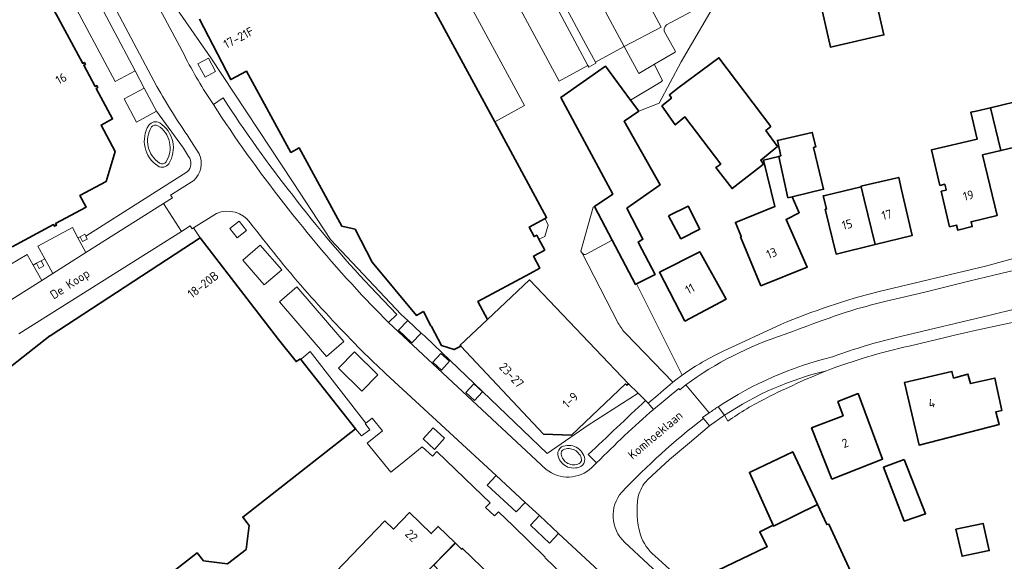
# Model space of a CAD drawing. Header units: metres. Extents: x 152391 to 157968, y 462336 to 467280.
# Tile 342 of 656: x 154051 to 154201, y 465716 to 465799. Entities that reach past the tile are written whole.
import ezdxf
from ezdxf.enums import TextEntityAlignment as Align

# ---------------------------------------------------------------- set-up
doc = ezdxf.new("R2010")
doc.units = ezdxf.units.M
doc.header["$LTSCALE"] = 0.75
for name, color, linetype, lineweight in [('B-WE-GR-BEPLANTING_CULTUUR_BODEMBEDEKKER-GV', 251, 'Continuous', 18), ('B-WE-GR-GROENVOORZIENING-GV', 251, 'Continuous', 18), ('B-WE-IE-TERREINAFSCHEIDING_KUNSTMATIG_MUUR-GV', 251, 'Continuous', 18), ('B-WE-OG-BEBOUWING-GV', 6, 'Continuous', 35), ('B-WE-OG-BEBOUWING-T18', 1, 'Continuous', 18), ('B-WE-OG-TOPOGRAFIE-T18', 1, 'Continuous', 18), ('B-WE-VH-VERHARDING_BETONSTRAATSTEEN-GV', 251, 'Continuous', 18), ('B-WE-VH-VERHARDING_STRAATBAKSTEEN-GV', 251, 'Continuous', 18), ('B-WE-VH-VERHARDING_TEGEL-GV', 251, 'Continuous', 18)]:
    doc.layers.add(name, color=color, linetype=linetype, lineweight=lineweight)
doc.styles.add('NLCS-ISO-M750-T18', font='NLCS-ISO.ttf', dxfattribs={"height": 1.35})

msp = doc.modelspace()

# ---------------------------------------------------------------- linework, layer by layer
at = {"layer": 'B-WE-GR-BEPLANTING_CULTUUR_BODEMBEDEKKER-GV'}
msp.add_lwpolyline([(154143.96, 465786.5), (154145.21, 465784.82), (154148.33, 465786.06), (154151.71, 465792.33), (154157.63, 465802.55), (154155.07, 465814.03), (154155.54, 465822.86), (154155.55, 465822.98), (154139.83, 465832.73), (154139.83, 465832.73), (154136.59, 465831.09), (154153.17, 465799.98), (154149.46, 465797.98), (154149.23, 465797.74), (154149.07, 465797.39), (154149.07, 465797.02), (154150.8, 465793.93), (154150.79, 465793.84), (154147.62, 465791.98), (154147.6, 465791.87), (154148.84, 465789.5), (154148.63, 465789.32)], close=True, dxfattribs=at)
at = {"layer": 'B-WE-GR-GROENVOORZIENING-GV'}
for points in [[(154068.39, 465790.98), (154061.35, 465804.24), (154061.27, 465804.2), (154058.27, 465802.61), (154065.31, 465789.35)], [(154080.65, 465790.87), (154079.55, 465792.9), (154077.95, 465792.03), (154079.06, 465790)], [(154069.77, 465788.34), (154066.7, 465786.7), (154068.58, 465783.17), (154071.65, 465784.81)], [(154083.95, 465765.5), (154085.38, 465766.61), (154084.26, 465768.05), (154082.83, 465766.94)], [(154059.96, 465765.66), (154060.34, 465764.95), (154061.05, 465765.32), (154060.83, 465765.74), (154060.67, 465766.04)], [(154090.73, 465760.61), (154087.46, 465764.39), (154084.81, 465762.1), (154088.07, 465758.32)], [(154053.3, 465761.62), (154053.73, 465760.83), (154054.44, 465761.21), (154054.01, 465762)], [(154090.38, 465755.71), (154097.58, 465747.41), (154100.22, 465749.7), (154093.02, 465758)], [(154110.6, 465749.49), (154112.01, 465750.97), (154109.99, 465752.91), (154109.98, 465752.9), (154108.57, 465751.43)], [(154105.42, 465744.61), (154101.86, 465748.12), (154099.39, 465745.62), (154102.95, 465742.1)], [(154115.11, 465745.33), (154116.33, 465746.66), (154115, 465747.87), (154113.78, 465746.54)], [(154120.15, 465740.69), (154121.37, 465742.01), (154120.06, 465743.23), (154118.83, 465741.91)], [(154113.85, 465736.51), (154112.3, 465734.82), (154114.03, 465733.22), (154115.59, 465734.91)], [(154123.45, 465729.22), (154122.08, 465727.75), (154126.5, 465723.67), (154127.86, 465725.14)], [(154130.05, 465723.13), (154128.68, 465721.66), (154131.62, 465718.92), (154132.99, 465720.39)]]:
    msp.add_lwpolyline(points, close=True, dxfattribs=at)
for points in [[(154071.85, 465782.6, 0.39961), (154070.87, 465782.41)], [(154073.08, 465777.09, 0.414754), (154071.85, 465782.6)], [(154070.87, 465782.41, 0.406753), (154072.11, 465776.89)], [(154072.11, 465776.89, 0.412689), (154073.08, 465777.09)], [(154133.69, 465733.16, 0.257714), (154133.36, 465732.51)], [(154136.48, 465731.68, 0.494468), (154133.69, 465733.16)], [(154133.36, 465732.51, 0.498858), (154136.14, 465731.06)], [(154136.14, 465731.06, 0.271616), (154136.48, 465731.68)]]:
    msp.add_lwpolyline(points, format="xyb", dxfattribs=at)
at = {"layer": 'B-WE-IE-TERREINAFSCHEIDING_KUNSTMATIG_MUUR-GV'}
for points in [[(154070.45, 465782.68, 0.407093), (154071.83, 465776.47)], [(154072.12, 465783.02, 0.403939), (154070.45, 465782.68)], [(154070.87, 465782.41, -0.39961), (154071.85, 465782.6)], [(154071.85, 465782.6, -0.414754), (154073.08, 465777.09)], [(154073.5, 465776.81, 0.415395), (154072.12, 465783.02)], [(154072.11, 465776.89, -0.406753), (154070.87, 465782.41)], [(154071.83, 465776.47, 0.413049), (154073.5, 465776.81)], [(154073.08, 465777.09, -0.412689), (154072.11, 465776.89)], [(154133.45, 465733.59, 0.275765), (154132.86, 465732.46)], [(154133.36, 465732.51, -0.257714), (154133.69, 465733.16)], [(154136.98, 465731.74, 0.50263), (154133.45, 465733.59)], [(154133.69, 465733.16, -0.494468), (154136.48, 465731.68)], [(154132.86, 465732.46, 0.505463), (154136.37, 465730.62)], [(154136.14, 465731.06, -0.498858), (154133.36, 465732.51)], [(154136.48, 465731.68, -0.271616), (154136.14, 465731.06)], [(154136.37, 465730.62, 0.284264), (154136.98, 465731.74)]]:
    msp.add_lwpolyline(points, format="xyb", dxfattribs=at)
at = {"layer": 'B-WE-OG-BEBOUWING-GV'}
for points in [[(154078.17, 465798.85), (154082.95, 465789.64), (154085.35, 465790.94), (154092.14, 465778.53), (154093.4, 465779.22), (154099.9, 465767.3), (154101.94, 465766.83), (154104.55, 465761.81), (154111.29, 465753.66), (154112.18, 465754.14), (154112.36, 465754.24), (154113.51, 465752.08), (154113.57, 465751.98), (154115.13, 465749.06), (154117.06, 465748.45), (154118.09, 465748.97), (154117.94, 465749.12), (154122.11, 465753.04), (154120.66, 465755.77), (154128.66, 465760.04), (154130.11, 465760.89), (154129.16, 465762.69), (154130.86, 465763.64), (154129.98, 465765.28), (154129.65, 465765.89), (154129.25, 465765.69), (154128.5, 465767.14), (154130.93, 465768.47), (154131.15, 465768.59), (154123.23, 465783.22), (154109.49, 465808.61)], [(154049.62, 465764.13), (154055.93, 465767.52), (154056.07, 465767.26), (154056.36, 465767.42), (154056.22, 465767.68), (154060.9, 465770.2), (154059.95, 465771.96), (154063.94, 465774.11), (154065.3, 465778.67), (154063.17, 465782.69), (154064.94, 465783.64), (154062.43, 465788.3), (154062.68, 465788.44), (154062.52, 465788.73), (154062.27, 465788.6), (154060.54, 465791.83), (154060.79, 465791.96), (154060.63, 465792.26), (154060.38, 465792.12), (154054.58, 465802.9)]]:
    msp.add_lwpolyline(points, dxfattribs=at)
for points in [[(154181.14, 465802.96), (154172.99, 465801.1), (154174.47, 465794.59), (154182.63, 465796.45)], [(154145.21, 465784.82), (154143.96, 465786.5), (154140.12, 465791.67), (154133.33, 465786.92), (154141.24, 465772.14), (154138.44, 465770.29), (154141.17, 465765.13), (154144.73, 465758.4), (154144.85, 465758.46), (154147.72, 465759.92), (154145.16, 465764.75), (154145.11, 465764.85), (154145.84, 465765.28), (154143.41, 465770), (154148.49, 465773.59), (154142.98, 465783.28)], [(154148.73, 465785.62), (154150.78, 465782.72), (154152.26, 465783.94), (154157.72, 465776.76), (154157, 465776.23), (154159.46, 465773.02), (154164.24, 465776.75), (154163.82, 465777.36), (154166.4, 465779.45), (154164.63, 465781.89), (154165.36, 465782.51), (154157.45, 465792.98), (154151.2, 465788.32), (154149.9, 465787.32), (154150.21, 465786.81)], [(154209.85, 465778.87), (154209.79, 465778.86), (154208.81, 465783.1), (154205.35, 465782.34), (154204.35, 465786.67), (154198.89, 465785.35), (154200.47, 465778.82), (154203.28, 465779.48), (154205.49, 465770.12), (154211.54, 465771.59)], [(154200.47, 465778.82), (154198.89, 465785.35), (154196.7, 465784.83), (154195.89, 465784.68), (154196.83, 465780.54), (154189.88, 465778.9), (154191.16, 465773.5), (154191.91, 465773.67), (154192.1, 465772.86), (154192.12, 465772.78), (154191.37, 465772.6), (154192.65, 465767.18), (154193.72, 465767.43), (154193.89, 465766.69), (154196.1, 465767.21), (154195.92, 465767.95), (154199.9, 465768.89), (154197.68, 465778.16)], [(154168.62, 465771.74), (154173.43, 465772.92), (154171.9, 465779.28), (154172.23, 465779.36), (154171.68, 465781.58), (154166.38, 465780.36), (154166.87, 465778.01), (154166.57, 465777.93), (154167.97, 465771.61)], [(154166.57, 465777.93), (154164.25, 465777.34), (154166, 465770.27), (154159.96, 465767.86), (154160.85, 465765.69), (154160.76, 465765.65), (154163.85, 465758.19), (154170.93, 465761.04), (154167.69, 465768.3), (154169.7, 465769.32), (154168.62, 465771.74), (154167.97, 465771.61)], [(154179.14, 465773.28), (154179.59, 465771.33), (154181.27, 465764.47), (154186.93, 465765.85), (154185.32, 465772.81), (154184.88, 465774.71), (154179.11, 465773.38)], [(154181.27, 465764.47), (154179.59, 465771.33), (154179.14, 465773.28), (154173.66, 465771.96), (154173.35, 465771.89), (154173.74, 465770.33), (154173.85, 465769.89), (154173.68, 465769.85), (154175.34, 465763.03)], [(154149.77, 465768.85), (154151.64, 465765.37), (154154.52, 465766.82), (154152.75, 465770.35)], [(154093.65, 465746.95), (154093.59, 465747.03), (154092.92, 465746.63), (154090.25, 465750), (154078.28, 465765.52), (154078.27, 465765.51), (154055.38, 465750.53), (154055.35, 465750.57), (154054.62, 465750), (154032.53, 465732.62), (154032.86, 465732.19), (154025.6, 465726.52), (154036.4, 465712.88), (154050.83, 465694.66), (154058.42, 465700.59), (154057.6, 465701.64), (154077.83, 465717.46), (154078.82, 465716.2), (154082.48, 465715.74), (154085.32, 465717.95), (154085.77, 465721.62), (154084.79, 465722.89), (154102.01, 465736.35)], [(154152.27, 465752.8), (154158.55, 465756.12), (154154.53, 465763.38), (154148.37, 465760.24)], [(154122.11, 465753.04), (154117.94, 465749.12), (154118.09, 465748.97), (154130.69, 465735.54), (154134.94, 465735.4), (154143.17, 465743.2), (154143.42, 465743), (154143.67, 465743.24), (154128.56, 465759.09)], [(154194.53, 465744.46), (154193.59, 465744.2), (154193.25, 465744.11), (154193.01, 465745.11), (154192.35, 465744.96), (154185.75, 465743.42), (154188, 465733.89), (154200.23, 465737.01), (154199.68, 465738.97), (154200.63, 465739.18), (154199.55, 465744.11), (154195.83, 465743.26), (154195.45, 465744.72)], [(154174.68, 465728.68), (154182.43, 465731.75), (154178.69, 465741.74), (154175.61, 465740.52), (154176.4, 465738.36), (154171.58, 465736.51)], [(154162.3, 465729.79), (154162.11, 465729.7), (154165.72, 465721.65), (154165.77, 465721.52), (154172.47, 465724.81), (154168.72, 465732.85)], [(154185.71, 465731.68), (154182.54, 465730.49), (154185.73, 465722.28), (154188.97, 465723.41)], [(154165.72, 465721.65), (154163.68, 465720.65), (154164.8, 465718.37), (154164.56, 465718.26), (154157.32, 465714.8), (154164.24, 465702.02), (154179.69, 465709.9), (154174.23, 465721.81), (154173.9, 465721.74), (154172.47, 465724.81), (154165.77, 465721.52)], [(154106.49, 465722.32), (154098.98, 465714.55), (154106.17, 465707.59), (154117.18, 465718.97), (154114.6, 465721.47), (154113.54, 465720.37), (154110.22, 465723.58), (154107.79, 465721.07)], [(154193.61, 465721.06), (154194.55, 465716.92), (154198.7, 465717.79), (154197.75, 465721.93)], [(154121.33, 465706.62), (154125.62, 465711.02), (154118.3, 465718.12), (154118.18, 465718), (154117.23, 465718.92), (154114.92, 465716.56), (154113.93, 465715.54), (154114.88, 465714.61), (154107.37, 465706.87), (154109.46, 465704.81), (154113.07, 465708.48), (154115.07, 465706.5), (154111.47, 465702.64), (154114.57, 465699.68)]]:
    msp.add_lwpolyline(points, close=True, dxfattribs=at)
at = {"layer": 'B-WE-VH-VERHARDING_BETONSTRAATSTEEN-GV'}
for points in [[(154075.88, 465793.36), (154070.32, 465803.83), (154060.2, 465822.77), (154056.2, 465830.27), (154055.25, 465832.04), (154052.89, 465836.47), (154051.08, 465839.84), (154047.45, 465846.66), (154037.48, 465865.33), (154029.05, 465881.13)], [(154029.05, 465881.13), (154037.48, 465865.33), (154047.45, 465846.66), (154048.65, 465847.3), (154049.1, 465847.53), (154052.6, 465840.65), (154052.16, 465840.42), (154051.08, 465839.84), (154052.89, 465836.47), (154054.09, 465837.11), (154054.54, 465837.35), (154056.88, 465832.91), (154056.43, 465832.67), (154055.25, 465832.04), (154056.2, 465830.27), (154057.4, 465830.91), (154057.84, 465831.15), (154061.82, 465823.63), (154061.38, 465823.4), (154060.2, 465822.77), (154070.32, 465803.83), (154075.88, 465793.36)], [(154023.29, 465879.41), (154031.71, 465863.6), (154033.29, 465860.65), (154035.66, 465856.22), (154055.43, 465819.2), (154071.69, 465788.6)], [(154142.09, 465752.5), (154136.59, 465763.16), (154136.39, 465763.49), (154138.24, 465770.16), (154138.44, 465770.29), (154141.24, 465772.14), (154133.33, 465786.92), (154140.12, 465791.67), (154143.96, 465786.5), (154148.63, 465789.32), (154148.84, 465789.5), (154147.6, 465791.87), (154147.62, 465791.98), (154145.24, 465790.59), (154142.99, 465794.7), (154148.65, 465797.65), (154131.91, 465828.85)], [(154071.69, 465788.6), (154055.43, 465819.2)], [(154114.06, 465811.08), (154127.8, 465785.69), (154123.23, 465783.22), (154131.15, 465768.59), (154130.93, 465768.47)], [(154061.35, 465804.24), (154068.39, 465790.98), (154069.77, 465788.34), (154071.65, 465784.81), (154075.74, 465779.16), (154076.53, 465777.92)], [(154146.26, 465740.69), (154145.12, 465741.81), (154137.51, 465736.92), (154131.25, 465732.57), (154113.96, 465749.15), (154112.51, 465750.53), (154112.01, 465750.97), (154110.6, 465749.49), (154108.57, 465751.43), (154109.98, 465752.9), (154108.96, 465753.81), (154098.18, 465765.26), (154092.48, 465773.92), (154079.93, 465792.98), (154071.83, 465804.68)], [(154071.83, 465804.68), (154079.93, 465792.98), (154092.48, 465773.92), (154098.18, 465765.26), (154108.96, 465753.81), (154109.98, 465752.9), (154109.99, 465752.91), (154112.01, 465750.97), (154112.51, 465750.53), (154113.96, 465749.15), (154131.25, 465732.57), (154137.51, 465736.92), (154145.12, 465741.81), (154143.67, 465743.24), (154143.42, 465743), (154143.17, 465743.2), (154134.94, 465735.4), (154130.69, 465735.54), (154118.09, 465748.97), (154117.06, 465748.45), (154115.13, 465749.06), (154113.57, 465751.98), (154113.51, 465752.08), (154112.36, 465754.24), (154112.18, 465754.14), (154111.29, 465753.66), (154104.55, 465761.81), (154101.94, 465766.83), (154099.9, 465767.3), (154093.4, 465779.22), (154092.14, 465778.53), (154085.35, 465790.94), (154082.95, 465789.64), (154078.17, 465798.85)], [(154080.31, 465785.86), (154081.8, 465786.87)], [(154076.61, 465780.71), (154078.16, 465778.31)], [(154078.16, 465778.31), (154076.61, 465780.71)], [(154076.33, 465775.55), (154060.83, 465765.74), (154061.05, 465765.32), (154060.34, 465764.95), (154059.96, 465765.66), (154059.64, 465765.49), (154060.86, 465763.24), (154072.71, 465770.74), (154074.06, 465771.58), (154073.79, 465772.02), (154077.31, 465774.26)], [(154077.31, 465774.26), (154073.79, 465772.02), (154074.06, 465771.58), (154072.71, 465770.74), (154075.43, 465766.47), (154076.77, 465767.31), (154077.05, 465766.87), (154077.28, 465767.02), (154080.79, 465769.22)], [(154050.6, 465750.83), (154075.43, 465766.47), (154072.71, 465770.74), (154060.86, 465763.24), (154055.83, 465760.06), (154054.15, 465759), (154048.08, 465755.16), (154046.22, 465753.97), (154045.57, 465753.56)], [(154080.79, 465769.22), (154077.28, 465767.02), (154078.27, 465765.51)], [(154130.93, 465768.47), (154131.4, 465767.44), (154130.9, 465765.69), (154129.98, 465765.28), (154130.86, 465763.64), (154129.16, 465762.69), (154130.11, 465760.89), (154128.66, 465760.04), (154120.66, 465755.77), (154122.11, 465753.04), (154128.56, 465759.09), (154143.67, 465743.24), (154145.12, 465741.81), (154146.26, 465740.69), (154146.64, 465740.27), (154148.13, 465741.52), (154149.02, 465742.32), (154149.94, 465743.09), (154150.41, 465743.46), (154143.23, 465750.88)], [(154078.27, 465765.51), (154078.28, 465765.52), (154090.25, 465750), (154092.92, 465746.63), (154093.59, 465747.03), (154093.65, 465746.95), (154093.8, 465747.08), (154095.09, 465748.14), (154103.56, 465737.24), (154104.54, 465737.99), (154106.11, 465736.07), (154103.78, 465734.18), (154107.4, 465729.74), (154109.13, 465731.14), (154112.18, 465733.59), (154113.73, 465732.17), (154114.41, 465732.88), (154120.05, 465727.45), (154122.54, 465725.05), (154121.85, 465724.35), (154123.19, 465723.08), (154123.79, 465723.71), (154126.03, 465721.57), (154130.94, 465716.8), (154130.87, 465716.73), (154133.76, 465713.93)], [(154144.85, 465758.46), (154144.73, 465758.4), (154141.17, 465765.13), (154137.2, 465762.99)], [(154136.59, 465763.16), (154142.09, 465752.5)], [(154104.22, 465758.07), (154108.3, 465753.82), (154107.02, 465752.56), (154131.08, 465730.17)], [(154143.23, 465750.88), (154150.41, 465743.46), (154150.89, 465743.84), (154151.85, 465744.55), (154146.96, 465754.31), (154144.85, 465758.46)], [(154131.08, 465730.17), (154107.02, 465752.56), (154102.98, 465756.76)], [(154106.61, 465744.76), (154123.45, 465729.22), (154127.86, 465725.14), (154130.05, 465723.13), (154132.99, 465720.39), (154166.59, 465689.25)], [(154166.59, 465689.25), (154132.99, 465720.39), (154131.62, 465718.92), (154128.68, 465721.66), (154130.05, 465723.13), (154127.86, 465725.14), (154126.5, 465723.67), (154122.08, 465727.75), (154123.45, 465729.22), (154106.61, 465744.76)], [(154155.07, 465737.93), (154154.96, 465738.07), (154155.95, 465738.78), (154152.4, 465743.09), (154151.49, 465742.32), (154151.34, 465742.49), (154147.49, 465739.33)], [(154146.53, 465728.57), (154149.9, 465731.67), (154152.98, 465734.2), (154156.02, 465736.82), (154155.07, 465737.93)], [(154138.04, 465730.45), (154138.79, 465731.16), (154137.51, 465732.42)], [(154138.79, 465731.16), (154138.04, 465730.45)], [(154161.11, 465702.26), (154143.05, 465719.09)], [(154143.05, 465719.09), (154161.11, 465702.26)], [(154167.86, 465699.01), (154164.26, 465701.9), (154163.69, 465702.53), (154158.88, 465706.82), (154147.68, 465716.96)]]:
    msp.add_lwpolyline(points, dxfattribs=at)
for points in [[(154133.4, 465829.52), (154131.91, 465828.85), (154148.65, 465797.65), (154142.99, 465794.7), (154145.24, 465790.59), (154147.62, 465791.98), (154150.79, 465793.84), (154150.8, 465793.93), (154149.07, 465797.02), (154149.07, 465797.39), (154149.23, 465797.74), (154149.46, 465797.98), (154153.17, 465799.98), (154136.59, 465831.09), (154134.3, 465829.93)], [(154142.99, 465794.7), (154138.61, 465792.3), (154138.69, 465792.15), (154137.6, 465791.55), (154137.47, 465791.8), (154133.07, 465789.42), (154118.23, 465816.95), (154122.73, 465819.37), (154123.75, 465819.92), (154128.15, 465822.29)], [(154142.99, 465794.7), (154128.15, 465822.29), (154123.75, 465819.92), (154137.13, 465794.99), (154138.61, 465792.3)], [(154137.47, 465791.8), (154122.73, 465819.37), (154118.23, 465816.95), (154133.07, 465789.42)], [(154123.23, 465783.22), (154127.8, 465785.69), (154114.06, 465811.08), (154109.49, 465808.61)], [(154080.65, 465790.87), (154079.06, 465790), (154077.95, 465792.03), (154079.55, 465792.9)], [(154083.95, 465765.5), (154082.83, 465766.94), (154084.26, 465768.05), (154085.38, 465766.61)], [(154060.86, 465763.24), (154059.64, 465765.49), (154058.79, 465767.06), (154053.51, 465764.21), (154054.57, 465762.31), (154055.83, 465760.06)], [(154090.73, 465760.61), (154088.07, 465758.32), (154084.81, 465762.1), (154087.46, 465764.39)], [(154046.98, 465757.14), (154048.08, 465755.16), (154054.15, 465759), (154052.81, 465761.35), (154051.9, 465762.96), (154047.78, 465760.52), (154047.85, 465760.4), (154045.81, 465759.26)], [(154054.57, 465762.31), (154054.01, 465762), (154054.44, 465761.21), (154053.73, 465760.83), (154053.3, 465761.62), (154052.81, 465761.35), (154054.15, 465759), (154055.83, 465760.06)], [(154090.38, 465755.71), (154093.02, 465758), (154100.22, 465749.7), (154097.58, 465747.41)], [(154093.65, 465746.95), (154102.01, 465736.35), (154102.89, 465735.27), (154104.16, 465736.22), (154103.45, 465737.16), (154103.56, 465737.24), (154095.09, 465748.14), (154093.8, 465747.08)], [(154105.42, 465744.61), (154102.95, 465742.1), (154099.39, 465745.62), (154101.86, 465748.12)], [(154115.11, 465745.33), (154113.78, 465746.54), (154115, 465747.87), (154116.33, 465746.66)], [(154120.15, 465740.69), (154118.83, 465741.91), (154120.06, 465743.23), (154121.37, 465742.01)], [(154113.85, 465736.51), (154115.59, 465734.91), (154114.03, 465733.22), (154112.3, 465734.82)]]:
    msp.add_lwpolyline(points, close=True, dxfattribs=at)
for points in [[(154080.31, 465785.86, -0.032013), (154075.88, 465793.36)], [(154075.88, 465793.36, 0.032013), (154080.31, 465785.86)], [(154071.69, 465788.6, 0.01836), (154076.61, 465780.71)], [(154076.61, 465780.71, -0.01836), (154071.69, 465788.6)], [(154091.03, 465770.86, -0.025317), (154080.31, 465785.86)], [(154081.8, 465786.87, 0.024867), (154092.42, 465771.99)], [(154078.16, 465778.31, -0.31324), (154077.31, 465774.26)], [(154077.31, 465774.26, 0.31324), (154078.16, 465778.31)], [(154076.53, 465777.92, -0.356985), (154076.33, 465775.55)], [(154102.98, 465756.76, -0.024921), (154091.03, 465770.86)], [(154092.42, 465771.99, 0.024027), (154104.22, 465758.07)], [(154080.79, 465769.22, -0.346643), (154085.94, 465767.79)], [(154085.94, 465767.79, 0.346643), (154080.79, 465769.22)], [(154085.94, 465767.79, 0.01487), (154094.17, 465757.66)], [(154094.17, 465757.66, -0.01487), (154085.94, 465767.79)], [(154137.2, 465762.99, -0.362845), (154136.59, 465763.16)], [(154094.17, 465757.66, 0.013197), (154102.96, 465748.27)], [(154102.96, 465748.27, -0.013197), (154094.17, 465757.66)], [(154142.09, 465752.5, 0.057296), (154143.23, 465750.88)], [(154143.23, 465750.88, -0.057296), (154142.09, 465752.5)], [(154102.96, 465748.27, 0.00922), (154106.61, 465744.76)], [(154106.61, 465744.76, -0.00922), (154102.96, 465748.27)], [(154137.51, 465732.42, -0.001), (154146.26, 465740.69)], [(154147.49, 465739.33, 0.019857), (154138.79, 465731.16)], [(154142.64, 465726.7, -0.040106), (154155.07, 465737.93)], [(154155.07, 465737.93, 0.040106), (154142.64, 465726.7)], [(154132.86, 465732.46, -0.275765), (154133.45, 465733.59)], [(154133.45, 465733.59, -0.50263), (154136.98, 465731.74)], [(154136.37, 465730.62, -0.505463), (154132.86, 465732.46)], [(154136.98, 465731.74, -0.284264), (154136.37, 465730.62)], [(154138.04, 465730.45, -0.376852), (154131.08, 465730.17)], [(154131.08, 465730.17, 0.376852), (154138.04, 465730.45)], [(154145.13, 465726.03, -0.122477), (154146.53, 465728.57)], [(154143.05, 465719.09, -0.405989), (154142.64, 465726.7)], [(154142.64, 465726.7, 0.405989), (154143.05, 465719.09)], [(154145.46, 465720.21, -0.106272), (154145.13, 465726.03)], [(154147.68, 465716.96, -0.142243), (154145.46, 465720.21)]]:
    msp.add_lwpolyline(points, format="xyb", dxfattribs=at)
at = {"layer": 'B-WE-VH-VERHARDING_STRAATBAKSTEEN-GV'}
for points in [[(154081.8, 465786.87), (154080.31, 465785.86)], [(154284.25, 465773.35), (154283.04, 465779.34), (154282.81, 465779.28), (154266.77, 465775.78), (154254.56, 465772.88), (154242.51, 465770.13), (154239.52, 465769.4), (154229.22, 465766.89), (154211.13, 465762.6), (154199.38, 465759.81), (154195.56, 465758.88), (154188.88, 465757.23), (154182.99, 465755.83)], [(154185.15, 465750.45), (154198.86, 465753.69), (154211.19, 465756.76), (154212.4, 465757.04), (154217.95, 465758.27), (154231.62, 465761.49), (154234.11, 465762.14), (154234.4, 465762.27), (154253.71, 465766.68), (154260.32, 465768.23), (154269.53, 465770.47), (154278.41, 465772.49)], [(154107.02, 465752.56), (154108.3, 465753.82), (154104.22, 465758.07)], [(154102.98, 465756.76), (154107.02, 465752.56)], [(154174.79, 465747.33), (154175.6, 465747.64)], [(154152.4, 465743.09), (154155.95, 465738.78)], [(154147.49, 465739.33), (154146.64, 465740.27), (154146.26, 465740.69)], [(154158.32, 465738.43), (154157.32, 465739.72)], [(154155.95, 465738.78), (154154.96, 465738.07), (154155.07, 465737.93), (154156.02, 465736.82), (154158.32, 465738.43)], [(154158.32, 465738.43), (154158.79, 465737.52)], [(154137.51, 465732.42), (154138.79, 465731.16)]]:
    msp.add_lwpolyline(points, dxfattribs=at)
for points in [[(154080.31, 465785.86, 0.025317), (154091.03, 465770.86)], [(154092.42, 465771.99, -0.024867), (154081.8, 465786.87)], [(154091.03, 465770.86, 0.024921), (154102.98, 465756.76)], [(154104.22, 465758.07, -0.024027), (154092.42, 465771.99)], [(154182.99, 465755.83, 0.03228), (154173.22, 465752.88)], [(154173.22, 465752.88, 0.007098), (154167.4, 465750.73)], [(154167.4, 465750.73, 0.079109), (154152.4, 465743.09)], [(154175.6, 465747.64, -0.028927), (154185.15, 465750.45)], [(154157.32, 465739.72, -0.086674), (154174.79, 465747.33)], [(154173.88, 465745.23, 0.089378), (154158.32, 465738.43)], [(154164.77, 465741.1, -0.019321), (154173.88, 465745.23)], [(154146.26, 465740.69, 0.001), (154137.51, 465732.42)], [(154158.79, 465737.52, -0.040008), (154164.77, 465741.1)], [(154138.79, 465731.16, -0.019857), (154147.49, 465739.33)], [(154155.95, 465738.78, -0.007861), (154157.32, 465739.72)], [(154157.32, 465739.72, 0.007861), (154155.95, 465738.78)]]:
    msp.add_lwpolyline(points, format="xyb", dxfattribs=at)
at = {"layer": 'B-WE-VH-VERHARDING_TEGEL-GV'}
for points in [[(154278.41, 465772.49), (154269.53, 465770.47), (154260.32, 465768.23), (154253.71, 465766.68), (154234.4, 465762.27), (154234.11, 465762.14), (154231.62, 465761.49), (154217.95, 465758.27), (154212.4, 465757.04), (154211.19, 465756.76), (154198.86, 465753.69), (154185.15, 465750.45)], [(154141.17, 465765.13), (154138.44, 465770.29), (154138.24, 465770.16), (154136.39, 465763.49), (154136.59, 465763.16)], [(154016.18, 465719.53), (154017.38, 465720.49), (154032.53, 465732.62), (154054.62, 465750), (154055.35, 465750.57), (154055.38, 465750.53), (154078.27, 465765.51), (154077.28, 465767.02), (154077.05, 465766.87), (154076.77, 465767.31), (154075.43, 465766.47), (154050.6, 465750.83)], [(154137.2, 465762.99), (154141.17, 465765.13)], [(154210.73, 465764.35), (154207.17, 465763.53), (154204.41, 465762.9), (154198.14, 465761.2), (154181.88, 465757.32)], [(154182.99, 465755.83), (154188.88, 465757.23), (154195.56, 465758.88), (154199.38, 465759.81), (154211.13, 465762.6)], [(154186.46, 465748.98), (154192.16, 465750.34), (154193.17, 465750.58), (154196.74, 465751.42), (154208.38, 465753.9)], [(154166.89, 465752.3), (154158.07, 465748.2), (154156.99, 465747.67), (154155.93, 465747.11), (154154.88, 465746.52), (154154.52, 465746.3), (154153.85, 465745.9), (154152.84, 465745.24), (154151.85, 465744.55), (154150.89, 465743.84), (154150.41, 465743.46), (154149.94, 465743.09), (154149.02, 465742.32), (154148.13, 465741.52), (154146.64, 465740.27), (154147.49, 465739.33), (154151.34, 465742.49), (154151.49, 465742.32), (154152.4, 465743.09)], [(154175.6, 465747.64), (154174.79, 465747.33)], [(154157.32, 465739.72), (154158.32, 465738.43)]]:
    msp.add_lwpolyline(points, dxfattribs=at)
for points in [[(154136.59, 465763.16, 0.362845), (154137.2, 465762.99)], [(154181.88, 465757.32, 0.036154), (154166.89, 465752.3)], [(154173.22, 465752.88, -0.03228), (154182.99, 465755.83)], [(154167.4, 465750.73, -0.007098), (154173.22, 465752.88)], [(154152.4, 465743.09, -0.079109), (154167.4, 465750.73)], [(154185.15, 465750.45, 0.028927), (154175.6, 465747.64)], [(154173.88, 465745.23, -0.034739), (154186.46, 465748.98)], [(154174.79, 465747.33, 0.086674), (154157.32, 465739.72)], [(154158.32, 465738.43, -0.089378), (154173.88, 465745.23)]]:
    msp.add_lwpolyline(points, format="xyb", dxfattribs=at)

# ---------------------------------------------------------------- texts
at = {"layer": 'B-WE-OG-BEBOUWING-T18', "style": 'NLCS-ISO-M750-T18'}
for s, rotation, p in [('17-21F', 27.4, (154084.14, 465796.04)), ('16', 28.3, (154057.08, 465789.8)), ('19', 13.3, (154195.51, 465771.97)), ('17', 13.7, (154183.06, 465769.02)), ('15', 13.7, (154177.01, 465767.55)), ('13', 21.8, (154165.49, 465763.16)), ('18-20B', 37.6, (154078.74, 465758.37)), ('11', 27.9, (154153.02, 465757.72)), ('23-27', 313.4, (154125.8, 465744.56)), ('1-9', 43.5, (154134.76, 465740.74)), ('4', 13.1, (154189.91, 465740.28)), ('2', 20.9, (154176.71, 465734.19)), ('22', 315.9, (154110.54, 465720.07))]:
    msp.add_text(s, height=1.35, rotation=rotation, dxfattribs=at).set_placement(p, align=Align.MIDDLE)
at = {"layer": 'B-WE-OG-TOPOGRAFIE-T18', "style": 'NLCS-ISO-M750-T18'}
for s, rotation, p in [('De Koop', 32.9, (154058.52, 465758.29)), ('Komhoeklaan', 40.2, (154147.74, 465735.41))]:
    msp.add_text(s, height=1.35, rotation=rotation, dxfattribs=at).set_placement(p, align=Align.MIDDLE)

doc.saveas('drawing.dxf')
